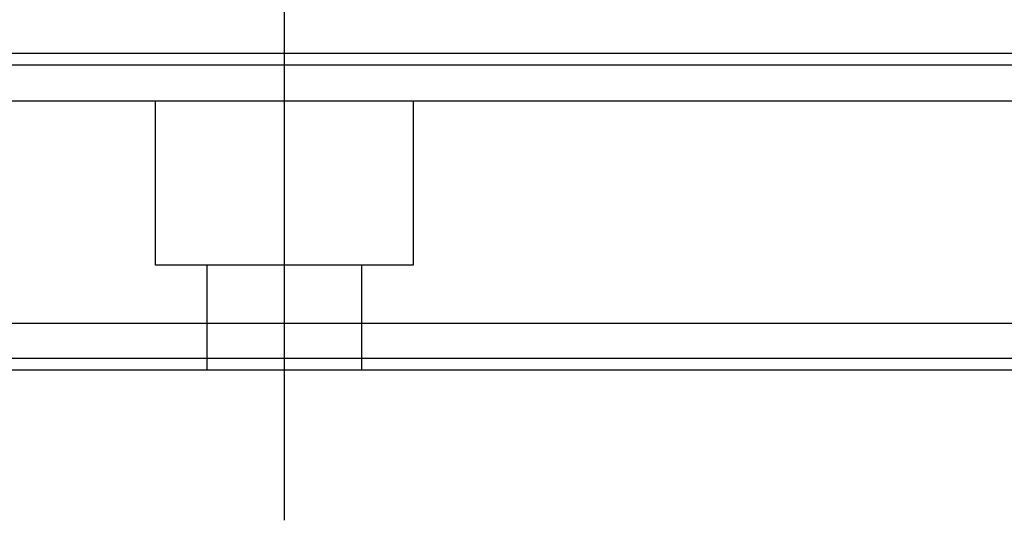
# Model space of a CAD drawing. Header units: millimetres. Extents: x 1805 to 4914, y -1594 to 860.
# Tile 282 of 656: x 2179 to 2222, y 97 to 118. Entities that reach past the tile are written whole.
import ezdxf
from ezdxf.lldxf.tags import DXFTag

# ---------------------------------------------------------------- set-up
doc = ezdxf.new("R2010")
doc.units = ezdxf.units.MM
doc.layers.get('0').update_dxf_attribs({"linetype": 'CONTINUOUS'})
tags = doc.linetypes.add('DASHED', pattern=[25.72, 12.86, -12.86]).pattern_tags.tags
tags[6:7] = [DXFTag(74, 4), DXFTag(75, 0), DXFTag(340, '0'), DXFTag(46, 0.0), DXFTag(50, 0.0), DXFTag(44, 0.0), DXFTag(45, 0.0)]
tags[4:5] = [DXFTag(74, 4), DXFTag(75, 0), DXFTag(340, '0'), DXFTag(46, 0.0), DXFTag(50, 0.0), DXFTag(44, 0.0), DXFTag(45, 0.0)]

msp = doc.modelspace()

# ---------------------------------------------------------------- linework, layer by layer
at = {"ltscale": 0.2}
for p, q in [((2190.777, 112.646), (2190.777, 131.696)), ((2190.777, 96.758), (2190.777, 122.508))]:
    msp.add_line(p, q, dxfattribs=at)
at = {"linetype": 'Continuous'}
for p, q in [((2460.777, 116.72), (2120.777, 116.72)), ((2460.777, 105.171), (2120.777, 105.171)), ((2460.777, 103.171), (2120.777, 103.171))]:
    msp.add_line(p, q, dxfattribs=at)
at = {"linetype": 'DASHED'}
for p, q in [((2460.777, 114.671), (2120.777, 114.671)), ((2185.277, 107.671), (2185.277, 114.671)), ((2196.277, 114.671), (2196.277, 107.671)), ((2196.277, 107.671), (2185.277, 107.671)), ((2187.477, 103.171), (2187.477, 107.671)), ((2194.077, 107.671), (2194.077, 103.171)), ((2460.777, 103.671), (2120.777, 103.671))]:
    msp.add_line(p, q, dxfattribs=at)
at = {"linetype": 'Continuous'}
msp.add_open_spline([(2460.777, 116.22), (2120.777, 116.22)], degree=1, dxfattribs=at)

doc.saveas('drawing.dxf')
